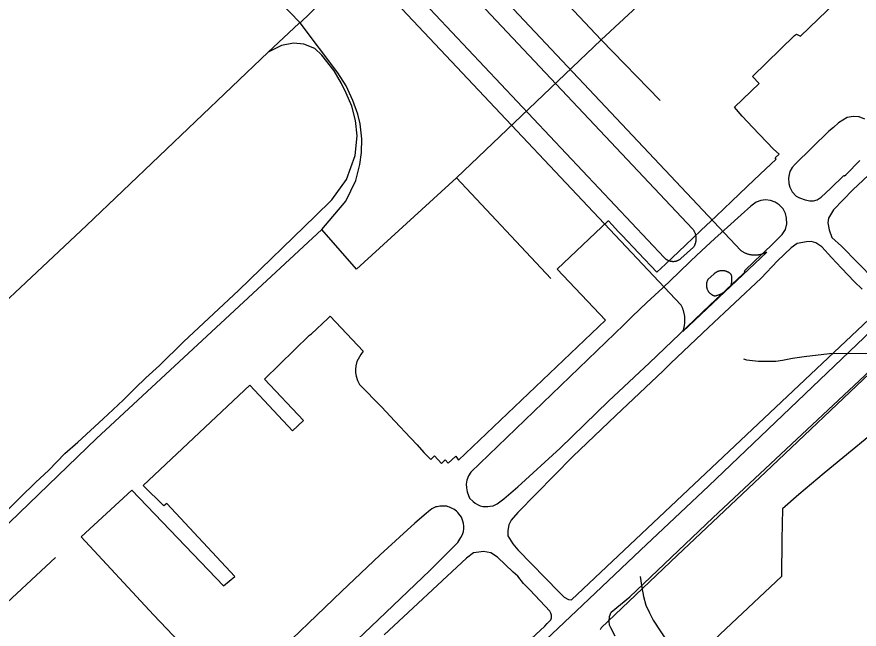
# Model space of a CAD drawing. Extents: x 1662474 to 1856135, y 779280 to 917889.
# Drawn here: x 1722521 to 1726689, y 857518 to 860547 of the extents above; entities that cross this region are included whole.
import ezdxf

# ---------------------------------------------------------------- set-up
doc = ezdxf.new("R2010")
doc.units = 0
for name, color, linetype in [('Exist Aviation Commercial or Municipal Perimeter Paved', 7, 'Continuous'), ('Exist Hydrographic Misc Water Feature', 7, 'Continuous'), ('Exist Road Non-System Type 51', 7, 'Continuous'), ('Exist Utilities Electrical Transmission Line', 7, 'Continuous')]:
    doc.layers.add(name, color=color, linetype=linetype)

msp = doc.modelspace()

# ---------------------------------------------------------------- linework, layer by layer
at = {"layer": 'Exist Aviation Commercial or Municipal Perimeter Paved'}
for p, q in [((1723493.1, 862161.8), (1726104, 859390.5)), ((1723270.8, 861814.2), (1725806.7, 859122.8)), ((1724404.2, 861048.8), (1725864.9, 859498.3)), ((1724259.4, 860911), (1725724.3, 859356.1)), ((1725806.9, 859350.8), (1725869.9, 859407.9)), ((1725816.6, 858990.7), (1726232, 859383.4)), ((1725941.2, 859248.1), (1725971.2, 859275.3))]:
    msp.add_line(p, q, dxfattribs=at)
for points in [[(1727221.5, 861228.5), (1727425.5, 861014), (1727532.2, 860900.2), (1727632.5, 860791.2), (1727879.9, 860535.2), (1728077.1, 860325.8), (1728221.2, 860462.9), (1728361, 860317.2), (1728072, 860049.4), (1728021.1, 860000), (1727951.4, 859932.2), (1727588.9, 859590.6), (1727271.8, 859288.1), (1726740.9, 858781.6), (1726256.6, 858323.6), (1725789.1, 857881.2), (1725412.1, 857524.6), (1725408.1, 857514.9)], [(1723457.6, 857314.7), (1723198.2, 857588.2), (1722840, 857974.9), (1723090.5, 858204.7), (1723544, 857732.5), (1723600.5, 857778), (1723264.2, 858138.7), (1723247.9, 858127.8), (1723147.2, 858227.5), (1723674.9, 858724.8), (1723885.4, 858498), (1723940.1, 858549.9), (1723747, 858754.4), (1723970.2, 858971.2), (1723979.6, 858979.4), (1724060.2, 859054.8), (1724071.4, 859065.2), (1724234.5, 858892.2), (1724223.5, 858876.4), (1724202.9, 858841.5), (1724198.4, 858819.5), (1724196.5, 858801.5), (1724197, 858785.2), (1724200, 858769.2), (1724206.6, 858748.2), (1724213, 858734), (1724217.1, 858727.5), (1724325.2, 858617.4), (1724392, 858546.5), (1724468.9, 858463.4), (1724502.9, 858428.8), (1724535.8, 858392.2), (1724537.4, 858390.5), (1724570.5, 858357.2), (1724587.8, 858374.5), (1724621.9, 858336.9), (1724640.6, 858355.8), (1724656, 858338.7), (1724693.5, 858372.8), (1724707.2, 858354), (1725434.4, 859045.4), (1725195.2, 859298.4), (1725447.2, 859538.2), (1725448.5, 859536.9), (1725466.9, 859517.2), (1725499.2, 859482.9), (1725517, 859465.2), (1725597.9, 859379.9), (1725688.2, 859283.7), (1725730.4, 859323), (1725829.1, 859417), (1725905.8, 859490.1), (1725980.9, 859560.6), (1726057.6, 859633.8), (1726134.8, 859707), (1726199.6, 859768.5), (1726278.8, 859843.2), (1726273.6, 859849.8), (1726293, 859867.1), (1726265.4, 859892.5), (1726162.6, 860000), (1726109.8, 860055.2), (1726072.9, 860100.7), (1726194.8, 860217.8), (1726161.1, 860251.4), (1726369.6, 860455.2), (1726379.2, 860461.6), (1726398.5, 860452), (1726748.2, 860788.9)], [(1725482.7, 857483.2), (1725461.1, 857523.5), (1725453.2, 857537.6), (1725451.6, 857557.7), (1725453.4, 857580.5), (1725462, 857601.5), (1725554.9, 857676.6), (1725965.4, 858068.5), (1728220.5, 860178.5), (1728101.4, 860297.7), (1728082.6, 860285.1), (1727994.8, 860184.8), (1725945, 858226.8), (1725607.4, 857908.3), (1725320.1, 857637), (1724990.7, 857324.4)], [(1726717, 860040.1), (1726688.4, 860051.4), (1726659.8, 860053.5), (1726629.4, 860049.2), (1726586.8, 860022.2), (1726561.8, 860000), (1726539.9, 859980.7), (1726372.1, 859817.7), (1726357.2, 859801.2), (1726346.1, 859782.4), (1726342.2, 859766.8), (1726339.6, 859748.8), (1726341, 859721.9), (1726346, 859704), (1726357.8, 859681.9), (1726377.6, 859660.4), (1726393.5, 859652), (1726422, 859642), (1726444.5, 859637), (1726463, 859636.5)], [(1726941, 859955.9), (1726657.9, 859691.8), (1726561.8, 859591.9), (1726537.5, 859551.6), (1726534.9, 859527.5), (1726540.2, 859492.5), (1726553.6, 859455), (1726602, 859412), (1726763.2, 859248.2)], [(1726463, 859636.5), (1726481.1, 859641.9), (1726501.6, 859654.5), (1726547.4, 859697), (1726614, 859762.7), (1726616.9, 859759.5), (1726623.2, 859766), (1726692.8, 859836.2)], [(1725524.1, 859023.7), (1724767, 858294.2), (1724756.8, 858275.5), (1724748.1, 858255), (1724744.8, 858234.5), (1724746.5, 858217.4), (1724749.9, 858197), (1724761.2, 858166), (1724778.6, 858148.7), (1724788.6, 858140.1), (1724799.9, 858134.5), (1724813.4, 858128), (1724826.6, 858124.9), (1724840.9, 858124), (1724851.5, 858124.1), (1724863.6, 858125.2), (1724877.5, 858128.4), (1724897.8, 858137.2), (1724931, 858162.6), (1725000, 858221.4), (1725209.2, 858413.2), (1725449.1, 858644.7), (1725652.2, 858834.7), (1725950.4, 859120.9), (1726087.6, 859249.2), (1726115.6, 859275.8), (1726125.6, 859285.2), (1726121.5, 859290.5), (1726173.2, 859339.4), (1726251.4, 859413.2), (1726308.4, 859470.1), (1726324.6, 859494.9), (1726331.5, 859522.4), (1726329.8, 859550.8), (1726325, 859573.5), (1726312.4, 859597.4), (1726294.1, 859616.8), (1726273.8, 859630.2), (1726250.2, 859638.8), (1726225.1, 859640.8), (1726203.1, 859638.8), (1726178.9, 859629.2), (1726153.4, 859610.9), (1726105, 859567.2), (1726036.9, 859506.8), (1725975.1, 859450.8), (1725908.9, 859389.2), (1725855.8, 859339), (1725796.8, 859282.8), (1725717.1, 859206.8), (1725639.1, 859133.2), (1725566.4, 859064), (1725524.1, 859023.7)], [(1725864.9, 859498.3), (1725866.6, 859496.3), (1725868, 859494.2), (1725869.5, 859492.1), (1725870.7, 859489.9), (1725871.9, 859487.7), (1725873.1, 859485.4), (1725874.2, 859483.2), (1725875.2, 859480.9), (1725876.2, 859478.5), (1725877, 859476.1), (1725877.9, 859473.8), (1725878.7, 859471.3), (1725879.3, 859468.9), (1725879.9, 859466.4), (1725880.3, 859463.9), (1725880.7, 859461.4), (1725880.9, 859458.9), (1725881.3, 859456.4), (1725881.6, 859453.8), (1725881.6, 859451.3), (1725881.6, 859448.7), (1725881.6, 859446.2), (1725881.3, 859443.7), (1725881.1, 859441.2), (1725880.9, 859438.7), (1725880.5, 859436.2), (1725879.9, 859433.7), (1725879.5, 859431.2), (1725878.9, 859428.7), (1725878.1, 859426.3), (1725877.5, 859423.9), (1725876.4, 859421.5), (1725875.6, 859419.2), (1725874.6, 859416.8), (1725873.6, 859414.5), (1725872.3, 859412.2), (1725871.1, 859410.1), (1725869.9, 859407.9)], [(1726704.1, 859199), (1726666.8, 859235.4), (1726602.4, 859302.8), (1726552.1, 859356.6), (1726504.4, 859409.5), (1726474, 859428.6), (1726452.2, 859434.7), (1726428.8, 859433.8), (1726381.9, 859426), (1726353.2, 859404.2), (1726285.6, 859339.2), (1726204, 859254.2), (1725943.6, 859010.7), (1725757, 858833.7), (1725718.8, 858795.5), (1725485.5, 858575.2), (1725272, 858371.4), (1725000, 858094.5), (1724967.5, 858057.2), (1724956.4, 858033.4), (1724950, 858004.9), (1724950, 857979.5), (1724975.4, 857939.9), (1725000, 857910.2), (1725204, 857700.4), (1725229.1, 857676), (1725250.9, 857663.9), (1725265.2, 857663)], [(1726104, 859390.5), (1726106.7, 859388.7), (1726109.4, 859387), (1726112, 859385.4), (1726114.7, 859383.9), (1726117.6, 859382.5), (1726120.4, 859381.1), (1726123.1, 859379.7), (1726126, 859378.5), (1726128.8, 859377.3), (1726131.9, 859376.3), (1726134.8, 859375.2), (1726137.7, 859374.3), (1726140.9, 859373.4), (1726143.8, 859372.6), (1726146.9, 859371.9), (1726150, 859371.2), (1726153, 859370.7), (1726156.1, 859370.2), (1726159.2, 859369.7), (1726162.5, 859369.4), (1726165.6, 859369.2), (1726168.6, 859369), (1726171.7, 859368.9), (1726174.8, 859368.9), (1726178.1, 859369), (1726181.1, 859369.1), (1726184.2, 859369.3), (1726187.3, 859369.6), (1726190.6, 859370), (1726193.4, 859370.5), (1726196.7, 859371), (1726199.8, 859371.6), (1726202.7, 859372.3), (1726205.7, 859373.1), (1726208.8, 859373.9), (1726211.7, 859374.9), (1726214.8, 859375.8), (1726217.8, 859376.9), (1726220.7, 859378), (1726223.6, 859379.2), (1726226.5, 859380.6), (1726229.1, 859381.9), (1726232, 859383.4)], [(1725724.3, 859356.1), (1725725.7, 859354.5), (1725727.4, 859353), (1725729.2, 859351.5), (1725730.8, 859350.1), (1725732.7, 859348.8), (1725734.3, 859347.5), (1725736.2, 859346.3), (1725738.2, 859345.2), (1725740.1, 859344.1), (1725742.1, 859343.1), (1725744.2, 859342.2), (1725746.2, 859341.3), (1725748.3, 859340.6), (1725750.3, 859339.9), (1725752.6, 859339.2), (1725754.6, 859338.7), (1725756.9, 859338.3), (1725758.9, 859337.8), (1725761.2, 859337.6), (1725763.4, 859337.3), (1725765.7, 859337.2), (1725768, 859337.1), (1725770.2, 859337.1), (1725772.5, 859337.2), (1725774.7, 859337.4), (1725776.8, 859337.7), (1725779, 859338), (1725781.1, 859338.4), (1725783.3, 859338.9), (1725785.6, 859339.5), (1725787.6, 859340.2), (1725789.7, 859340.9), (1725791.7, 859341.8), (1725793.8, 859342.6), (1725795.8, 859343.5), (1725797.7, 859344.6), (1725799.7, 859345.8), (1725801.6, 859346.9), (1725803.4, 859348.1), (1725805.3, 859349.4), (1725806.9, 859350.8)], [(1725971.2, 859275.3), (1725972.6, 859276.8), (1725974.2, 859278.2), (1725975.9, 859279.6), (1725977.5, 859281), (1725979.2, 859282.2), (1725981.2, 859283.3), (1725982.9, 859284.4), (1725984.7, 859285.5), (1725986.7, 859286.5), (1725988.6, 859287.4), (1725990.6, 859288.2), (1725992.7, 859289), (1725994.5, 859289.6), (1725996.8, 859290.2), (1725998.8, 859290.7), (1726000.9, 859291.2), (1726002.9, 859291.6), (1726005.2, 859291.9), (1726007.3, 859292.1), (1726009.3, 859292.2), (1726011.6, 859292.2), (1726013.6, 859292.2), (1726015.9, 859292.1), (1726017.9, 859291.9), (1726020.2, 859291.7), (1726022.2, 859291.3), (1726024.3, 859290.9), (1726026.3, 859290.4), (1726028.6, 859289.8), (1726030.4, 859289.1), (1726032.5, 859288.4), (1726034.5, 859287.6), (1726036.6, 859286.7), (1726038.4, 859285.8), (1726040.3, 859284.8), (1726042.1, 859283.7), (1726044, 859282.5), (1726045.6, 859281.3), (1726047.4, 859280), (1726049.1, 859278.6), (1726050.7, 859277.2), (1726052.2, 859275.7), (1726053.6, 859274.2), (1726055, 859272.6), (1726056.5, 859271), (1726057.9, 859269.3)], [(1726026.9, 859190.6), (1726054.8, 859216.8), (1726055.8, 859219.7), (1726056.5, 859222.5), (1726057.1, 859225.4), (1726057.7, 859228.3), (1726058.3, 859231.2), (1726058.7, 859234.1), (1726059.1, 859237), (1726059.3, 859239.9), (1726059.5, 859242.9), (1726059.7, 859245.8), (1726059.7, 859248.8), (1726059.7, 859251.7), (1726059.5, 859254.7), (1726059.3, 859257.6), (1726059.1, 859260.6), (1726058.7, 859263.5), (1726058.3, 859266.4), (1726057.9, 859269.3)], [(1725941.2, 859248.1), (1725940.2, 859246.3), (1725939.2, 859244.5), (1725938.1, 859242.6), (1725937.3, 859240.6), (1725936.7, 859238.6), (1725935.9, 859236.6), (1725935.3, 859234.6), (1725934.7, 859232.6), (1725934.3, 859230.5), (1725933.8, 859228.4), (1725933.6, 859226.4), (1725933.4, 859224.3), (1725933.2, 859222.2), (1725933.2, 859220.1), (1725933.2, 859218), (1725933.4, 859215.9), (1725933.4, 859213.8), (1725933.8, 859211.7), (1725934, 859209.5), (1725934.7, 859207.5), (1725935.1, 859205.4), (1725935.7, 859203.4), (1725936.3, 859201.4), (1725937.1, 859199.4), (1725937.9, 859197.5), (1725938.8, 859195.6), (1725939.8, 859193.8), (1725940.8, 859191.9), (1725941.8, 859190.1), (1725943.1, 859188.3), (1725944.3, 859186.6), (1725945.5, 859184.9), (1725947, 859183.4), (1725948.4, 859181.8), (1725949.8, 859180.3), (1725951.3, 859178.9), (1725952.9, 859177.5), (1725954.6, 859176.2), (1725956.2, 859174.9), (1725958, 859173.7), (1725959.9, 859172.6), (1725961.5, 859171.6), (1725963.6, 859170.6), (1725965.4, 859169.6), (1725967.5, 859168.8), (1725969.3, 859168.1), (1725971.2, 859167.4), (1725973.4, 859166.7), (1725975.5, 859166.2)], [(1725975.5, 859166.2), (1725978.3, 859166.8), (1725981.2, 859167.5), (1725984.3, 859168.3), (1725987.2, 859169.1), (1725990, 859170.1), (1725992.9, 859171), (1725995.8, 859172.1), (1725998.4, 859173.3), (1726001.3, 859174.5), (1726004, 859175.8), (1726006.8, 859177.1), (1726009.3, 859178.6), (1726012, 859180.1), (1726014.6, 859181.6), (1726017.1, 859183.3), (1726019.6, 859185), (1726022.2, 859186.8), (1726024.5, 859188.6), (1726026.9, 859190.6)], [(1725816.6, 858990.7), (1725817.8, 858994), (1725818.8, 858997.3), (1725820, 859000.7), (1725821.1, 859004), (1725822.1, 859007.4), (1725822.7, 859010.8), (1725823.5, 859014.2), (1725824.3, 859017.7), (1725825, 859021.1), (1725825.6, 859024.5), (1725825.8, 859028.1), (1725826.4, 859031.6), (1725826.6, 859035), (1725826.8, 859038.6), (1725827, 859042.1), (1725827, 859045.6), (1725827, 859049.1), (1725826.8, 859052.6), (1725826.8, 859056.1), (1725826.6, 859059.6), (1725826.2, 859063.1), (1725825.8, 859066.6), (1725825.2, 859070.1), (1725824.6, 859073.5), (1725823.9, 859077), (1725823.3, 859080.4), (1725822.3, 859083.9), (1725821.5, 859087.2), (1725820.4, 859090.6), (1725819.4, 859094), (1725818.4, 859097.3), (1725817.2, 859100.6), (1725815.9, 859103.9), (1725814.5, 859107.1), (1725813.1, 859110.3), (1725811.6, 859113.5), (1725810, 859116.6), (1725808.4, 859119.7), (1725806.7, 859122.8)], [(1725265.2, 857663), (1726766.6, 859078)], [(1723972.4, 857243.4), (1724273.8, 857530.4), (1724564.6, 857806.9), (1724702.6, 857946.4), (1724719, 857970.2), (1724727.1, 857985.8), (1724731.8, 858000.2), (1724732.8, 858013.2), (1724733.5, 858027.2), (1724732, 858040), (1724728.5, 858051.6), (1724724.6, 858061.8), (1724721.1, 858071.7), (1724709.1, 858088.2), (1724703.1, 858094.2), (1724697.1, 858100.5), (1724683.5, 858110.4), (1724676, 858114.6), (1724668.6, 858118.5), (1724662, 858121), (1724654.9, 858123), (1724648.6, 858125.2), (1724643.2, 858125.5), (1724637, 858125.9), (1724629.2, 858126.6), (1724622.5, 858126.6), (1724615.1, 858125.5), (1724608.4, 858124.5), (1724601.4, 858123.4), (1724594.8, 858122), (1724588, 858119.5), (1724581.4, 858116), (1724575.4, 858112.5), (1724567.2, 858106.9), (1724558.1, 858099.5), (1724547.1, 858090.5), (1724490.1, 858041.4), (1724318.9, 857884.5), (1724128.5, 857703.6), (1723760.6, 857350.2)], [(1725000, 857408.5), (1725133.8, 857533), (1725146.1, 857545.5), (1725160.4, 857559.8), (1725163.8, 857563.9), (1725165.4, 857569.2), (1725166.5, 857574), (1725166.5, 857580.5), (1725166.5, 857587.2), (1725164.2, 857595.9), (1725159, 857607), (1725061.8, 857711.1), (1725028.9, 857744), (1725000, 857779.2), (1724977, 857798.9), (1724899.2, 857873.4), (1724866, 857895.5), (1724831.1, 857901.9), (1724807.2, 857898.8), (1724780.4, 857895.5), (1724745.5, 857868.6), (1724339, 857488.9)]]:
    msp.add_lwpolyline(points, dxfattribs=at)
at = {"layer": 'Exist Hydrographic Misc Water Feature'}
for points in [[(1726116.3, 858854.1), (1726132.3, 858849.7), (1726190.4, 858843.6), (1726234.4, 858843.5), (1726276.7, 858843.4), (1726310.5, 858847.7), (1726358.5, 858859), (1726416.7, 858866.9), (1726542.8, 858880.7), (1726744.8, 858882.3), (1726837.1, 858879.6), (1726891.2, 858877.7), (1726973.3, 858865.4), (1727039.1, 858850.9), (1727149, 858824.9), (1727217.1, 858804.6), (1727244.9, 858794.2), (1727269.1, 858787.9), (1727296.8, 858784.1)], [(1725606.4, 857777.2), (1725614.2, 857722.9), (1725622, 857678.4), (1725633.9, 857636.3), (1725651.7, 857598.1), (1725669.7, 857562.5), (1725819, 857335.5)]]:
    msp.add_lwpolyline(points, dxfattribs=at)
at = {"layer": 'Exist Road Non-System Type 51'}
for p, q in [((1726063.8, 861046.2), (1725413.1, 860432.4)), ((1725413.1, 860432.4), (1724696.6, 859751)), ((1725704.1, 860133.2), (1725413.1, 860432.4)), ((1725163.8, 859252.9), (1724696.6, 859751)), ((1722355.6, 857541.6), (1722713.4, 857872.1))]:
    msp.add_line(p, q, dxfattribs=at)
for points in [[(1723922.6, 860517.2), (1723306.6, 861155.5), (1723276.9, 861174.4), (1723253.4, 861181.8), (1723191.9, 861188.2)], [(1725413.1, 860432.4), (1725007.4, 860866), (1724904.5, 860969.7), (1724829.4, 861019.2), (1724774.4, 861041), (1724725.8, 861055.2), (1724660.6, 861060.8), (1724596.9, 861054.9), (1724537.9, 861043.2), (1724486.6, 861025.2), (1724359.4, 860938.7), (1723922.6, 860517.2)], [(1723922.6, 860517.2), (1723917.6, 860515.1), (1723765.6, 860372.2)], [(1724031.2, 859494.6), (1724149.1, 859634.8), (1724199, 859737.1), (1724218.9, 859815.6), (1724226, 859876.5), (1724227.6, 859943.9), (1724220.2, 860016.9), (1724208.4, 860066), (1724183.5, 860133.7), (1724150.1, 860205.6), (1724109.5, 860270.2), (1723922.6, 860517.2)], [(1722401.1, 858033.8), (1722537.6, 858168.4), (1722613.6, 858242.4), (1722679.4, 858303.9), (1722758.4, 858386.2), (1722822.9, 858443.4), (1722949.1, 858558.2), (1723047, 858650.5), (1723106.4, 858709.1), (1723159.4, 858761), (1723227.1, 858822.7), (1723346, 858938.4), (1723620.2, 859193.9), (1723996.9, 859560.2), (1724079.4, 859641.4), (1724152.2, 859742.1), (1724195.9, 859861.2), (1724204.5, 859958.7), (1724197.1, 860033.7), (1724179.4, 860104.6), (1724150.1, 860169.9), (1724127.6, 860217.9), (1724090.9, 860279.4), (1724030.5, 860356.5), (1723995.1, 860389.9), (1723940.8, 860411.7), (1723890.9, 860416.1), (1723830.5, 860404.6), (1723765.6, 860372.2)], [(1723765.6, 860372.2), (1722865.9, 859514), (1722130.8, 858824.5)], [(1724696.6, 859751), (1724201.6, 859298.2), (1724031.2, 859494.6)], [(1722145.5, 857763.2), (1722293.8, 857861.4), (1722915.2, 858461), (1724031.2, 859494.6)]]:
    msp.add_lwpolyline(points, dxfattribs=at)
at = {"layer": 'Exist Utilities Electrical Transmission Line'}
msp.add_lwpolyline([(1730918, 861046.3), (1730716.6, 860922.3), (1730575.6, 860837.8), (1730253.3, 860839.1), (1729862.8, 860837.3), (1729602.5, 860836), (1729329.8, 860612.8), (1728812.8, 860179.9), (1728390.6, 859826.2), (1727855.3, 859383.4), (1727320.2, 858946.9), (1726857.7, 858569.6), (1726516.4, 858289), (1726391.2, 858184.1), (1726310.3, 858112.9), (1726306.6, 857960.9), (1726304.7, 857778.8), (1726029.7, 857519.5), (1725667.6, 857177.1)], dxfattribs=at)

doc.saveas('drawing.dxf')
